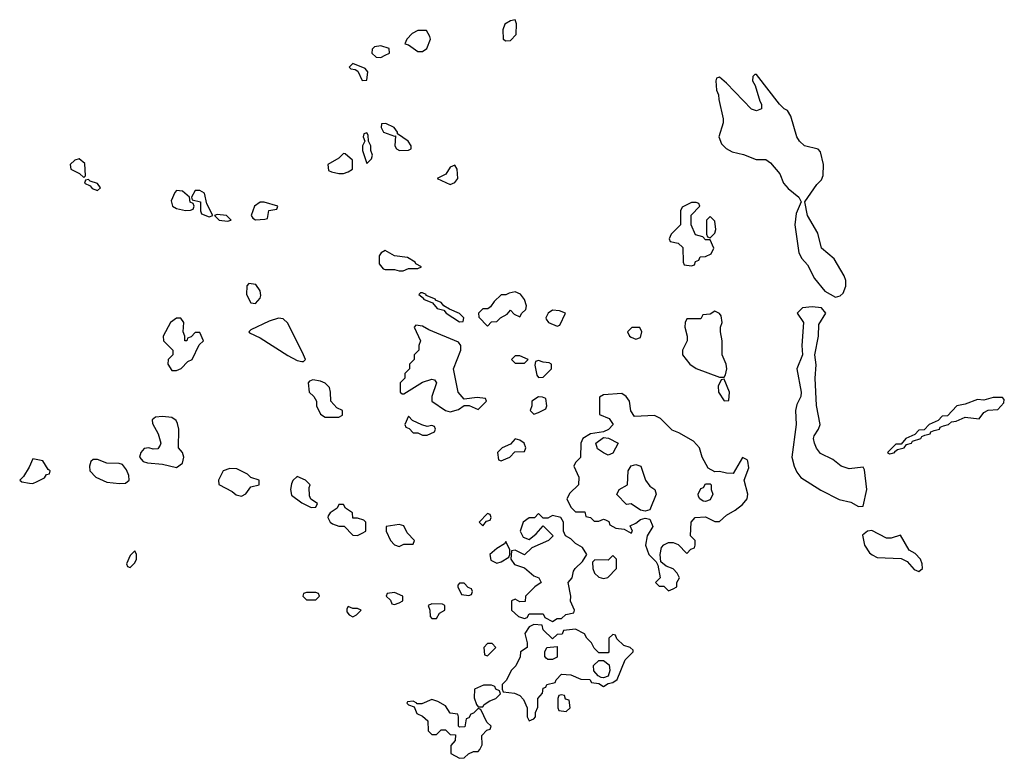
# Model space of a CAD drawing. Header units: inches. Extents: x 2601682 to 2755810, y 449311 to 584050.
# Tile 497 of 505: x 2743974 to 2748218, y 563032 to 566214. Entities that reach past the tile are written whole.
import ezdxf

# ---------------------------------------------------------------- set-up
doc = ezdxf.new("R2010")
doc.units = ezdxf.units.IN
doc.header["$MEASUREMENT"] = 0
doc.layers.add('C7546', color=7, linetype='Continuous')

msp = doc.modelspace()

# ---------------------------------------------------------------- linework, layer by layer
at = {"layer": 'C7546', "color": 2, "elevation": 2}
for points in [[(2746110, 566214), (2746090, 566209), (2746065.8, 566194.2), (2746056, 566170), (2746058, 566130), (2746070, 566122.8), (2746090, 566123.8), (2746113.3, 566150), (2746115.5, 566195.5)], [(2745690, 566168), (2745665.4, 566154.6), (2745642, 566130), (2745634, 566110), (2745650, 566106), (2745690, 566077.3), (2745710, 566076.3), (2745729.5, 566090.5), (2745744, 566130), (2745742, 566142), (2745727.3, 566167.3)], [(2745530, 566102), (2745503.6, 566096.4), (2745492.7, 566087.3), (2745492, 566070), (2745510, 566052), (2745530, 566051.3), (2745550, 566061), (2745568, 566070), (2745566, 566090)], [(2745410, 566026), (2745394, 566010), (2745402, 566002), (2745419.6, 565999.6), (2745432, 565992), (2745450, 565952), (2745470, 565954), (2745474, 565990), (2745463.1, 566003.1)], [(2747150, 565978), (2747142, 565978), (2747134, 565970), (2747132, 565950), (2747144.7, 565930), (2747163.6, 565863.6), (2747172, 565850), (2747171.3, 565830), (2747150, 565822), (2747128.9, 565828.9), (2747020.4, 565940.4), (2746990, 565966), (2746978, 565962), (2746974, 565950), (2746978, 565910), (2746986, 565890), (2746986.8, 565870), (2747006.4, 565786.4), (2747006.8, 565770), (2746986.8, 565710), (2746998.7, 565678.7), (2747019, 565659), (2747044.9, 565644.9), (2747093.4, 565633.4), (2747148.9, 565611.1), (2747190, 565611.3), (2747210, 565598), (2747251, 565550), (2747266, 565510), (2747286.6, 565486.6), (2747332, 565450), (2747342, 565430), (2747320.4, 565379.6), (2747314.4, 565330), (2747332.4, 565210), (2747345.7, 565185.7), (2747370, 565157.3), (2747399.6, 565099.6), (2747444.2, 565044.2), (2747490, 565018.8), (2747510, 565024.7), (2747523.7, 565036.3), (2747534.5, 565065.5), (2747534.5, 565090), (2747528, 565110), (2747484.2, 565184.2), (2747429.6, 565230), (2747413.8, 565293.8), (2747369.2, 565370), (2747358, 565430), (2747410, 565504.7), (2747430, 565524.7), (2747437.4, 565542.6), (2747438.3, 565590), (2747425.1, 565645.1), (2747415.9, 565655.9), (2747357.2, 565670), (2747335.1, 565690), (2747323.5, 565710), (2747298.4, 565798.4), (2747283.2, 565823.2), (2747269, 565830), (2747248.7, 565850)], [(2745552.7, 565767.3), (2745534, 565766), (2745532, 565750), (2745542, 565730), (2745590, 565712), (2745594, 565714), (2745591.3, 565670), (2745598, 565658), (2745611.1, 565651.1), (2745650, 565652), (2745662, 565658), (2745662, 565670), (2745648.7, 565690), (2745602, 565722), (2745602, 565730), (2745588, 565750)], [(2745470, 565726), (2745458, 565722), (2745454, 565710), (2745462, 565690), (2745452, 565670), (2745452, 565650), (2745470, 565594), (2745490, 565614), (2745495.3, 565630), (2745488, 565650), (2745488, 565670), (2745478, 565690), (2745476.4, 565716.4)], [(2744230, 565614), (2744211.1, 565608.9), (2744192, 565590), (2744194, 565570), (2744232, 565552), (2744250, 565534), (2744258, 565542), (2744255.1, 565595.1)], [(2745370, 565638), (2745350, 565618), (2745302, 565590), (2745304.7, 565564.7), (2745318, 565558), (2745350, 565551.3), (2745370, 565551.3), (2745390, 565558), (2745408, 565570), (2745408.4, 565608.4), (2745376.4, 565636.4)], [(2745850, 565588), (2745830, 565578), (2745811.1, 565548.9), (2745774, 565530), (2745830, 565504.7), (2745850, 565512), (2745862, 565530), (2745859, 565570)], [(2744270, 565526), (2744258, 565522), (2744254, 565510), (2744278, 565498), (2744286.4, 565486.4), (2744310, 565478), (2744322, 565490), (2744310, 565508), (2744278, 565518)], [(2744650, 565478), (2744642, 565470), (2744626.4, 565433.6), (2744632, 565410), (2744650, 565401), (2744688, 565392), (2744710, 565394), (2744722, 565398), (2744726, 565410), (2744722, 565422), (2744708.4, 565428.4), (2744706, 565450), (2744675.3, 565475.3)], [(2744750, 565478), (2744730, 565478), (2744714, 565450), (2744718, 565438), (2744754, 565430), (2744754, 565390), (2744758, 565378), (2744790, 565364.7), (2744806, 565370), (2744780.4, 565420.4), (2744770, 565466)], [(2745010, 565428), (2744986, 565410), (2744972, 565370), (2744979.6, 565359.6), (2744990, 565352), (2745030, 565354), (2745042, 565358), (2745047.3, 565392.7), (2745082, 565398), (2745086, 565410), (2745027.3, 565427.3)], [(2746890, 565426), (2746870, 565426), (2746830, 565406), (2746822, 565390), (2746822, 565330), (2746782, 565290), (2746774, 565270), (2746778, 565258), (2746811.6, 565251.6), (2746832.7, 565232.7), (2746834, 565170), (2746838, 565158), (2746870, 565154), (2746882, 565158), (2746887.3, 565172.7), (2746902, 565178), (2746907.3, 565192.7), (2746930, 565194), (2746954.6, 565205.4), (2746966, 565230), (2746950, 565266), (2746930, 565266), (2746918, 565278), (2746887.3, 565287.3), (2746868, 565330), (2746868.4, 565371.6), (2746906, 565410), (2746902, 565422)], [(2744825.4, 565374.6), (2744814, 565370), (2744834, 565350), (2744870, 565346), (2744886, 565350), (2744866, 565370)], [(2746950, 565366), (2746934, 565350), (2746934, 565290), (2746938, 565278), (2746950, 565274), (2746970, 565294), (2746975.3, 565310), (2746970, 565346)], [(2745550, 565219), (2745532, 565210), (2745522.8, 565197.2), (2745522.8, 565162.8), (2745541, 565141), (2745550, 565138), (2745590, 565138), (2745610, 565132), (2745627.3, 565132.7), (2745650, 565142), (2745690, 565142), (2745706, 565150), (2745682, 565162), (2745678, 565170), (2745646, 565190), (2745590, 565196)], [(2744962, 565078), (2744952.7, 565067.3), (2744952, 565030), (2744970, 564994), (2744990, 564992), (2745010, 565014), (2745014, 565026), (2745010, 565046), (2744992.5, 565072.5)], [(2745710, 565038), (2745702, 565038), (2745694, 565030), (2745714, 565014), (2745714, 565010), (2745754, 564994), (2745774, 564970), (2745802, 564962), (2745812, 564950), (2745870, 564912), (2745886, 564914), (2745888, 564930), (2745870, 564948), (2745827.3, 564967.3), (2745802, 564982), (2745790, 564995.3), (2745766, 565006), (2745766, 565010), (2745726, 565026), (2745726, 565030)], [(2746110, 565042), (2746083.6, 565036.4), (2746070, 565028), (2746050, 565028), (2746019.6, 565000.4), (2746003.6, 564976.4), (2745991.6, 564968.4), (2745970, 564968), (2745952, 564950), (2745952.7, 564932.7), (2745990, 564894), (2746007.3, 564912.7), (2746030, 564914), (2746046, 564930), (2746075.3, 564944.7), (2746090, 564962), (2746104.7, 564944.7), (2746130, 564934), (2746138, 564950), (2746155.1, 564964.9), (2746158, 564982), (2746150, 565008.7), (2746132, 565032)], [(2746270, 564962), (2746252, 564950), (2746242, 564930), (2746243.6, 564923.6), (2746254, 564910), (2746290, 564894), (2746302, 564898), (2746326, 564950), (2746300.4, 564960.4)], [(2747390, 564977.2), (2747347.5, 564972.5), (2747324.7, 564950), (2747352, 564910), (2747344.9, 564810), (2747347.7, 564770), (2747324, 564710), (2747342.4, 564610), (2747341.6, 564590), (2747324, 564556), (2747318, 564530), (2747320.3, 564470), (2747302.4, 564330), (2747312.9, 564290), (2747324.2, 564264.2), (2747341.1, 564241.1), (2747426.9, 564186.9), (2747506.7, 564146.7), (2747555.9, 564135.9), (2747590, 564117.3), (2747610, 564118), (2747625, 564190), (2747615.3, 564275.3), (2747610, 564286), (2747550, 564279.7), (2747515.1, 564290), (2747479.2, 564319.2), (2747425.7, 564345.7), (2747407.8, 564367.8), (2747399.2, 564390), (2747395.4, 564410), (2747398.8, 564421.2), (2747417.6, 564450), (2747424, 564470), (2747408.4, 564551.5), (2747402.4, 564670), (2747406.5, 564726.5), (2747400.7, 564770), (2747417.6, 564850), (2747419, 564901), (2747448.7, 564950), (2747430, 564973.2)], [(2744650, 564928.7), (2744624.7, 564910), (2744592, 564850), (2744594, 564830), (2744634, 564790), (2744634, 564770), (2744614, 564750), (2744612, 564730), (2744630, 564702), (2744650, 564702), (2744670, 564712), (2744699, 564741), (2744718, 564750), (2744747.3, 564812.7), (2744766, 564830), (2744750, 564866), (2744730, 564866), (2744712.7, 564847.3), (2744698, 564842), (2744694, 564830), (2744686, 564830), (2744686, 564850), (2744678, 564870), (2744682, 564910), (2744668.4, 564928.4)], [(2745090, 564928), (2745050, 564915.3), (2744970, 564878), (2744962, 564870), (2744964.7, 564864.7), (2745010, 564842.8), (2745130, 564766.8), (2745170, 564746), (2745190, 564742), (2745198, 564742), (2745206, 564750), (2745198, 564770), (2745130, 564906), (2745110, 564926)], [(2746970, 564958), (2746950, 564946), (2746918, 564942), (2746910, 564926), (2746850, 564926), (2746842, 564910), (2746841, 564890), (2746851.1, 564851.1), (2746851.3, 564830), (2746831.3, 564790), (2746831.3, 564770), (2746862, 564730), (2746890, 564712), (2746990, 564674), (2747010, 564674), (2747016.4, 564683.6), (2747022, 564710), (2747019, 564730), (2747002, 564770), (2747002, 564830), (2746995.3, 564870), (2746995.3, 564890), (2747002, 564910), (2746998, 564938), (2746990, 564948)], [(2745682, 564898), (2745674, 564890), (2745702, 564830), (2745694, 564810), (2745694, 564790), (2745674, 564770), (2745674, 564750), (2745654, 564730), (2745654, 564710), (2745634, 564690), (2745634, 564670), (2745614, 564650), (2745614, 564610), (2745622, 564602), (2745630, 564602), (2745710, 564652), (2745750, 564664.7), (2745762, 564662), (2745771, 564650), (2745750.7, 564590), (2745750.8, 564570), (2745810, 564531), (2745830, 564524.7), (2745864.7, 564535.3), (2745890, 564552), (2745911.6, 564551.6), (2745950, 564534), (2745986, 564570), (2745982, 564582), (2745946, 564586), (2745890, 564579), (2745864, 564610), (2745844, 564710), (2745875.3, 564790), (2745875.3, 564810), (2745865.2, 564825.2), (2745737.2, 564877.2), (2745710, 564894)], [(2746647.3, 564887.3), (2746612.7, 564887.3), (2746594, 564870), (2746602, 564850), (2746610, 564846), (2746630, 564838), (2746650, 564844.7), (2746655.3, 564870)], [(2746130, 564766), (2746110, 564766), (2746094, 564750), (2746110, 564734), (2746150, 564734), (2746166, 564750)], [(2746210, 564746), (2746198, 564742), (2746194, 564726), (2746202.8, 564682.8), (2746210, 564672), (2746230, 564674), (2746266, 564710), (2746266, 564730), (2746256.4, 564736.4), (2746230, 564738)], [(2747010, 564666), (2746998, 564662), (2746984.7, 564635.3), (2746986, 564610), (2747010, 564572), (2747030, 564574), (2747034, 564610)], [(2745238, 564662), (2745222.8, 564657.2), (2745218, 564650), (2745222, 564610), (2745242, 564590), (2745254, 564570), (2745254, 564550), (2745270, 564514), (2745290, 564502), (2745350, 564502), (2745366, 564510), (2745366, 564530), (2745341.2, 564541.2), (2745315.3, 564570), (2745314, 564610), (2745308.7, 564630), (2745290, 564648.7), (2745270, 564657.2)], [(2746210, 564588.7), (2746182, 564570), (2746182, 564550), (2746174, 564530), (2746190, 564514), (2746210, 564522), (2746242, 564538), (2746246, 564550), (2746242, 564582), (2746228, 564588)], [(2746570, 564604), (2746490, 564598), (2746472.7, 564587.3), (2746472.7, 564512.7), (2746515.3, 564495.3), (2746532, 564470), (2746511.3, 564448.7), (2746490, 564438), (2746434, 564430), (2746402, 564410), (2746392, 564390), (2746391.6, 564328.4), (2746370, 564306), (2746362, 564290), (2746383.6, 564243.6), (2746382, 564210), (2746345.4, 564174.6), (2746332, 564150), (2746350, 564114), (2746370, 564094), (2746410, 564094), (2746414, 564074), (2746434, 564070), (2746450, 564054), (2746470, 564054), (2746490, 564062), (2746499.6, 564059.6), (2746512.7, 564052.7), (2746518, 564038), (2746543.6, 564023.6), (2746579.6, 564019.6), (2746610, 564002), (2746615.3, 564010), (2746606, 564034), (2746630, 564044.7), (2746650, 564061), (2746670, 564066), (2746690, 564062), (2746702.8, 564030), (2746678, 563990), (2746672, 563950), (2746686, 563910), (2746718, 563878), (2746724.7, 563864.7), (2746734, 563810), (2746714, 563790), (2746730, 563774), (2746750, 563774), (2746770, 563754), (2746790, 563762), (2746806, 563770), (2746806, 563790), (2746818, 563810), (2746808, 563830), (2746790, 563848), (2746760.2, 563860.2), (2746738, 563878), (2746734, 563910), (2746740.2, 563939.8), (2746750, 563952), (2746770, 563962), (2746790, 563962), (2746812.7, 563952.7), (2746850, 563914), (2746867.3, 563932.7), (2746882, 563938), (2746886, 563950), (2746886, 563970), (2746866, 563990), (2746868, 564050), (2746886, 564070), (2746930, 564072), (2746970, 564052), (2746990, 564052), (2747020.2, 564079.8), (2747058.6, 564101.4), (2747090, 564126), (2747109, 564150), (2747113.2, 564170), (2747097.2, 564230), (2747116.5, 564283.5), (2747112.5, 564312.5), (2747110, 564318), (2747090, 564328), (2747050, 564259), (2747020.2, 564260.2), (2746990, 564268), (2746970, 564266), (2746942, 564282), (2746915.3, 564330), (2746904, 564370), (2746878.6, 564398.6), (2746814.8, 564434.8), (2746786, 564446), (2746735.5, 564495.5), (2746710, 564509), (2746624, 564504), (2746608.9, 564528.9), (2746602, 564570), (2746588.7, 564590)], [(2748210, 564586), (2748170, 564586), (2748130, 564575.3), (2748102, 564578), (2748050, 564558), (2748014, 564550), (2747972.7, 564507.3), (2747950, 564506), (2747932.7, 564487.3), (2747894, 564470), (2747872.7, 564447.3), (2747850, 564446), (2747832.7, 564427.3), (2747794, 564410), (2747774, 564386), (2747750, 564386), (2747714, 564350), (2747723.6, 564343.6), (2747730, 564344.7), (2747746, 564350), (2747746, 564354), (2747758, 564362), (2747786, 564370), (2747796.4, 564383.6), (2747818, 564390), (2747822, 564398), (2747858, 564410), (2747862, 564418), (2747875.3, 564424.7), (2747898, 564430), (2747902, 564438), (2747915.3, 564444.7), (2747938, 564450), (2747942, 564458), (2747955.3, 564464.7), (2747978, 564470), (2747990, 564482), (2748010, 564484.7), (2748050, 564502), (2748110, 564494), (2748130, 564522), (2748148.7, 564531.3), (2748190, 564534), (2748216.4, 564563.6), (2748218, 564578)], [(2744590, 564505.1), (2744558.8, 564501.2), (2744544.7, 564490), (2744546, 564474), (2744570.2, 564430.2), (2744582, 564390), (2744579, 564381), (2744570, 564365.6), (2744550, 564364.2), (2744530, 564369.6), (2744510, 564366.6), (2744495.5, 564350), (2744490.6, 564330), (2744506.8, 564310), (2744524.2, 564304.2), (2744590, 564298.9), (2744650, 564284.4), (2744676.1, 564303.9), (2744682, 564330), (2744676, 564350), (2744659, 564370), (2744660.5, 564450), (2744654.9, 564474.9), (2744647.9, 564487.9), (2744630, 564500.9)], [(2745650, 564506), (2745634, 564470), (2745638, 564458), (2745652.7, 564452.7), (2745670, 564434), (2745690, 564434), (2745710, 564424.7), (2745730, 564424.7), (2745762, 564438), (2745766, 564450), (2745762, 564462), (2745750, 564466), (2745730, 564462), (2745708, 564468), (2745667.3, 564487.3)], [(2746510, 564338), (2746490, 564348.7), (2746465.2, 564365.2), (2746458, 564390), (2746490, 564414), (2746511.6, 564411.6), (2746554, 564390), (2746530, 564346)], [(2746110, 564408), (2746090, 564386), (2746054, 564370), (2746034, 564350), (2746038, 564318), (2746050, 564314), (2746070, 564322), (2746086, 564330), (2746108, 564352), (2746150, 564354), (2746155.3, 564370), (2746148, 564390), (2746130, 564402)], [(2744030, 564322), (2744014.4, 564285.6), (2743990, 564246), (2743974, 564230), (2743983.6, 564223.6), (2744016.9, 564216.9), (2744030, 564216), (2744050, 564224.7), (2744080.4, 564239.6), (2744090, 564254), (2744102, 564258), (2744106, 564270), (2744096.4, 564276.4), (2744073.6, 564313.6)], [(2744310, 564319.7), (2744290, 564318.7), (2744280.4, 564310), (2744274.3, 564290), (2744276.5, 564270), (2744302.6, 564242.6), (2744350, 564222), (2744403.9, 564216.1), (2744430, 564218), (2744446, 564230), (2744445.1, 564250), (2744434.7, 564274.7), (2744417.4, 564297.4), (2744402.4, 564302.4), (2744350, 564303.1)], [(2746670, 564097.2), (2746650, 564101.2), (2746610, 564128), (2746590, 564126), (2746548.4, 564168.4), (2746558, 564190), (2746594, 564210), (2746597.2, 564270), (2746610, 564291.3), (2746630, 564298), (2746650.8, 564290.8), (2746671.3, 564230), (2746690, 564204.7), (2746712, 564190), (2746718, 564170), (2746690, 564102)], [(2744879.1, 564280.9), (2744851.3, 564270), (2744831.3, 564230), (2744832, 564212), (2744890, 564182), (2744906.4, 564166.4), (2744930, 564162), (2744948.4, 564171.6), (2744970, 564202), (2745006, 564210), (2745006, 564230), (2744970, 564242), (2744955.6, 564255.6), (2744910, 564279.6)], [(2745170, 564246), (2745151.6, 564228.4), (2745145.4, 564214.6), (2745140.7, 564190), (2745145.2, 564165.2), (2745190, 564132), (2745230, 564112), (2745250, 564114), (2745258, 564130), (2745228.4, 564148.4), (2745223.1, 564163.1), (2745222, 564198), (2745226, 564210), (2745206, 564230)], [(2746930, 564138), (2746920.4, 564140.4), (2746906, 564150), (2746900.4, 564160.4), (2746898, 564170), (2746910, 564194), (2746922, 564198), (2746930, 564214), (2746950, 564214), (2746954, 564210), (2746954, 564190), (2746962, 564170), (2746950, 564146)], [(2745370, 564126), (2745350, 564126), (2745342, 564110), (2745312, 564090), (2745303.6, 564076.4), (2745302, 564070), (2745312, 564050), (2745322, 564042), (2745350, 564032), (2745372, 564032), (2745410, 563994), (2745430, 563992), (2745450, 564002), (2745466, 564010), (2745466, 564050), (2745458, 564058), (2745430, 564066), (2745410, 564066), (2745408, 564090), (2745378, 564110)], [(2745990, 564086), (2745954, 564050), (2745970, 564034), (2745986, 564054), (2746002, 564058), (2746006, 564070), (2746002, 564082)], [(2746210, 564086), (2746192.7, 564067.3), (2746170, 564068), (2746144.7, 564050), (2746131.3, 564010), (2746144.7, 563984.7), (2746170, 563974), (2746200.4, 563999.6), (2746230, 564034), (2746274, 563990), (2746254, 563970), (2746181, 563939), (2746150, 563908), (2746110, 563928), (2746094, 563926), (2746091.3, 563890), (2746106.4, 563866.4), (2746150, 563852), (2746190, 563818), (2746212, 563810), (2746222, 563790), (2746194, 563770), (2746154, 563730), (2746152.7, 563707.3), (2746130, 563706), (2746110, 563718), (2746094, 563710), (2746094, 563670), (2746123.6, 563643.6), (2746150, 563634), (2746162, 563638), (2746170, 563654), (2746230, 563654), (2746238, 563638), (2746270, 563622), (2746290, 563634), (2746310, 563634), (2746328.4, 563651.6), (2746362, 563658), (2746366, 563670), (2746348.7, 563708.7), (2746349, 563730), (2746338, 563790), (2746355.3, 563810), (2746361.2, 563838.8), (2746368, 563850), (2746400.4, 563879.6), (2746418, 563910), (2746400.4, 563940.4), (2746370, 563958), (2746350, 563978), (2746326, 563990), (2746318, 564010), (2746318, 564050), (2746306, 564070), (2746270, 564078), (2746250, 564066), (2746230, 564066)], [(2745610, 564039.3), (2745554, 564030), (2745554, 564010), (2745572, 563970), (2745590, 563952), (2745610, 563944.7), (2745630, 563954), (2745670, 563954), (2745675.3, 563970), (2745644, 564004), (2745630, 564034)], [(2747647.3, 564012.7), (2747628.9, 564011.1), (2747606.5, 563993.5), (2747614.9, 563950), (2747637.6, 563917.6), (2747649.1, 563909.1), (2747670, 563897.7), (2747773.1, 563893.1), (2747799.3, 563879.3), (2747830, 563844.9), (2747850, 563837.3), (2747865.2, 563850), (2747864.5, 563870), (2747857, 563890), (2747833.9, 563913.9), (2747808.3, 563928.3), (2747770, 563992.7), (2747730, 563980.5), (2747710, 563981)], [(2746070, 563966), (2746063.6, 563956.4), (2746030, 563935.3), (2746001, 563910), (2746005.4, 563885.4), (2746010, 563882), (2746030, 563872), (2746050, 563878), (2746082, 563898), (2746086, 563910), (2746086, 563930)], [(2744470, 563926), (2744450, 563906), (2744434, 563870), (2744438, 563858), (2744450, 563854), (2744470, 563874), (2744478, 563890), (2744478, 563910)], [(2746530, 563906), (2746510, 563886), (2746452.7, 563887.3), (2746443.6, 563876.4), (2746444.7, 563850), (2746452, 563830), (2746470, 563812), (2746490, 563806), (2746508.4, 563811.6), (2746546, 563850), (2746546, 563890)], [(2745890, 563786), (2745870, 563786), (2745862, 563778), (2745862, 563770), (2745878, 563738), (2745910, 563734), (2745922, 563738), (2745926, 563750), (2745922, 563762), (2745907.3, 563767.3)], [(2745250, 563746), (2745210, 563746), (2745198, 563742), (2745194, 563730), (2745210, 563714), (2745250, 563714), (2745266, 563730), (2745262, 563742)], [(2745590, 563746), (2745558, 563742), (2745554, 563730), (2745572.7, 563712.7), (2745578, 563698), (2745590, 563694), (2745610, 563702), (2745626, 563710), (2745626, 563730)], [(2745750, 563698), (2745734, 563690), (2745742, 563670), (2745743.6, 563643.6), (2745750, 563634), (2745770, 563634), (2745783.1, 563656.9), (2745806, 563670), (2745806, 563690), (2745796.4, 563696.4)], [(2745390, 563686), (2745383.6, 563676.4), (2745383.6, 563663.6), (2745394, 563650), (2745410, 563642), (2745426, 563650), (2745446, 563670), (2745430, 563678), (2745410, 563678)], [(2746190, 563608), (2746170, 563598), (2746151.3, 563570), (2746162, 563530), (2746162, 563510), (2746132, 563490), (2746131.1, 563468.9), (2746112, 563430), (2746092, 563410), (2746071.6, 563368.4), (2746054, 563350), (2746054, 563330), (2746058, 563318), (2746107.3, 563312.7), (2746130, 563302), (2746145.4, 563285.4), (2746162, 563250), (2746162, 563210), (2746170, 563194), (2746190, 563202), (2746198, 563210), (2746198, 563230), (2746207.3, 563252.7), (2746208, 563290), (2746227.3, 563312.7), (2746230, 563334), (2746242, 563338), (2746246, 563350), (2746282, 563358), (2746286, 563370), (2746310, 563394), (2746350, 563392), (2746392.7, 563372.7), (2746432, 563372), (2746438, 563358), (2746470, 563354), (2746490, 563342), (2746510, 563354), (2746530, 563358), (2746550, 563372), (2746584, 563456), (2746618, 563490), (2746618, 563498), (2746606, 563510), (2746578, 563518), (2746547.3, 563547.3), (2746542, 563562), (2746530, 563566), (2746514, 563550), (2746514, 563490), (2746510, 563486), (2746470, 563486), (2746450, 563506), (2746438, 563530), (2746418, 563550), (2746408.4, 563568.4), (2746370, 563588), (2746318, 563582), (2746312.7, 563567.3), (2746290, 563566), (2746270, 563546), (2746230, 563586), (2746226, 563606)], [(2746010, 563526), (2745990, 563526), (2745974, 563510), (2745978, 563478), (2745990, 563474), (2746026, 563510)], [(2746250, 563458), (2746243.1, 563463.1), (2746238, 563470), (2746238, 563490), (2746246, 563510), (2746290, 563514), (2746290, 563468), (2746270, 563458)], [(2746490, 563378), (2746480.4, 563380.4), (2746467.3, 563387.3), (2746448.4, 563408.4), (2746448, 563432), (2746470, 563454), (2746490, 563454), (2746515.3, 563435.3), (2746518, 563410), (2746510, 563386)], [(2746007.3, 563347.3), (2745972.7, 563347.3), (2745934, 563330), (2745932.7, 563292.7), (2745943.6, 563263.6), (2745950, 563254), (2745970, 563254), (2745976.4, 563263.6), (2746000.2, 563279.8), (2746026, 563290), (2746046, 563310), (2746042, 563322), (2746026, 563330), (2746022, 563342)], [(2746310, 563306), (2746298, 563302), (2746294, 563290), (2746294, 563250), (2746298, 563238), (2746330, 563234), (2746346, 563250), (2746342, 563282), (2746327.3, 563287.3), (2746322, 563302)], [(2745750, 563286), (2745707.3, 563267.3), (2745686, 563266), (2745686, 563270), (2745670, 563278), (2745645.4, 563274.6), (2745642, 563270), (2745650, 563262), (2745674, 563254), (2745685.4, 563225.4), (2745710, 563214), (2745732.7, 563192.7), (2745734, 563150), (2745750, 563134), (2745770, 563134), (2745790, 563154), (2745810, 563154), (2745830, 563134), (2745852.7, 563132.7), (2745851.6, 563108.4), (2745832.7, 563087.3), (2745832.7, 563052.7), (2745870, 563032), (2745890, 563034), (2745908.4, 563051.6), (2745930, 563062), (2745950, 563062), (2745958, 563070), (2745968, 563090), (2745966, 563130), (2745987.3, 563152.7), (2746002, 563158), (2746006, 563170), (2745987.3, 563187.3), (2745962, 563242), (2745950, 563246), (2745930, 563226), (2745918, 563222), (2745910, 563206), (2745898, 563202), (2745892.7, 563167.3), (2745870, 563166), (2745866, 563170), (2745866, 563210), (2745862, 563222), (2745830, 563226), (2745810, 563258), (2745776.4, 563276.4)]]:
    msp.add_lwpolyline(points, close=True, dxfattribs=at)

doc.saveas('drawing.dxf')
